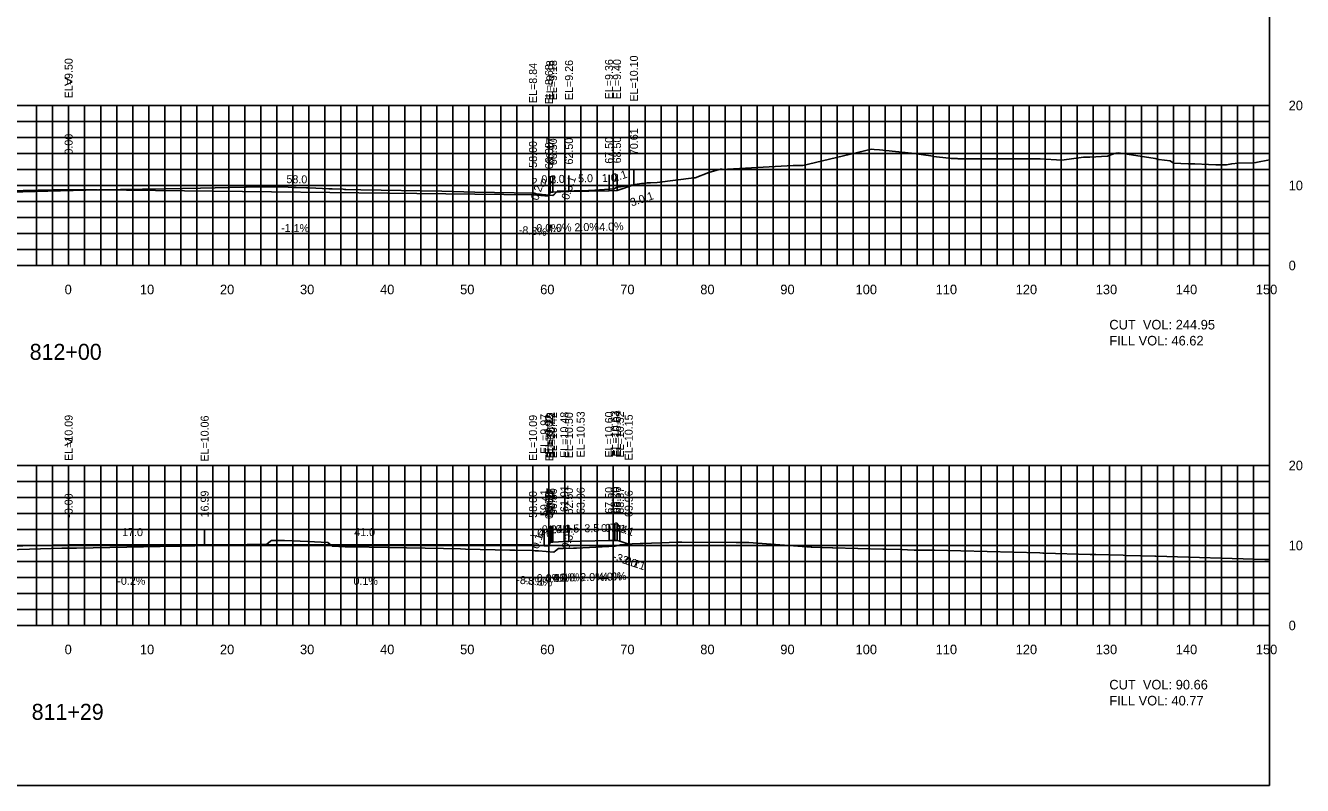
# Model space of a CAD drawing. Extents: x 1797419 to 1809236, y 248759 to 251512.
# Drawn here: x 1804665.6 to 1804825.1, y 250417.3 to 250512.3 of the extents above; entities that cross this region are included whole.
import ezdxf

# ---------------------------------------------------------------- set-up
doc = ezdxf.new("R2010")
doc.units = 0
for name, color, linetype in [('1', 7, 'Continuous'), ('10', 7, 'Continuous'), ('3', 7, 'Continuous'), ('31', 7, 'Continuous'), ('4', 7, 'Continuous'), ('60', 7, 'Continuous'), ('ANNO-TXT', 7, 'Continuous'), ('CL-CNST', 7, 'Continuous'), ('Level 62', 7, 'Continuous'), ('M-ROADS', 7, 'Continuous')]:
    doc.layers.add(name, color=color, linetype=linetype)

msp = doc.modelspace()

# ---------------------------------------------------------------- linework, layer by layer
for p, q in [((1804671, 250491.76), (1804671, 250493.76)), ((1804729, 250491.1), (1804729, 250493.1)), ((1804731.17, 250491.43), (1804731.17, 250493.43)), ((1804731.5, 250491.43), (1804731.5, 250493.43)), ((1804733.5, 250491.51), (1804733.5, 250493.51)), ((1804738.5, 250491.61), (1804738.5, 250493.61)), ((1804739.5, 250491.65), (1804739.5, 250493.65)), ((1804741.61, 250492.36), (1804741.61, 250494.36)), ((1804731, 250490.93), (1804731, 250492.93)), ((1804671, 250447.35), (1804671, 250449.35)), ((1804687.99, 250447.32), (1804687.99, 250449.32)), ((1804729, 250447.35), (1804729, 250449.35)), ((1804730.42, 250447.23), (1804730.42, 250449.23)), ((1804731, 250447.18), (1804731, 250449.18)), ((1804731.05, 250447.33), (1804731.05, 250449.33)), ((1804731.17, 250447.68), (1804731.17, 250449.68)), ((1804731.26, 250447.68), (1804731.26, 250449.68)), ((1804731.5, 250447.68), (1804731.5, 250449.68)), ((1804732.91, 250447.74), (1804732.91, 250449.74)), ((1804733.5, 250447.76), (1804733.5, 250449.76)), ((1804734.96, 250447.79), (1804734.96, 250449.79)), ((1804738.5, 250447.86), (1804738.5, 250449.86)), ((1804739.21, 250447.89), (1804739.21, 250449.89)), ((1804739.5, 250447.9), (1804739.5, 250449.9)), ((1804739.87, 250447.78), (1804739.87, 250449.78)), ((1804740.96, 250447.41), (1804740.96, 250449.41))]:
    msp.add_line(p, q)
msp.add_lwpolyline([(1804521, 250417.26), (1804821, 250417.26), (1804821, 250607.26), (1804521, 250607.26)], close=True)
at = {"layer": '60'}
for p, q in [((1804821, 250482.26), (1804821, 250502.26)), ((1804821.06, 250502.26), (1804821, 250502.26)), ((1804821.06, 250492.26), (1804821, 250492.26)), ((1804521, 250482.26), (1804821, 250482.26)), ((1804671, 250482.2), (1804671, 250482.26)), ((1804681, 250482.2), (1804681, 250482.26)), ((1804691, 250482.2), (1804691, 250482.26)), ((1804701, 250482.2), (1804701, 250482.26)), ((1804711, 250482.2), (1804711, 250482.26)), ((1804721, 250482.2), (1804721, 250482.26)), ((1804731, 250482.2), (1804731, 250482.26)), ((1804741, 250482.2), (1804741, 250482.26)), ((1804751, 250482.2), (1804751, 250482.26)), ((1804761, 250482.2), (1804761, 250482.26)), ((1804771, 250482.2), (1804771, 250482.26)), ((1804781, 250482.2), (1804781, 250482.26)), ((1804791, 250482.2), (1804791, 250482.26)), ((1804801, 250482.2), (1804801, 250482.26)), ((1804811, 250482.2), (1804811, 250482.26)), ((1804821, 250482.2), (1804821, 250482.26)), ((1804821.06, 250482.26), (1804821, 250482.26)), ((1804821, 250437.26), (1804821, 250457.26)), ((1804821.06, 250457.26), (1804821, 250457.26)), ((1804821.06, 250447.26), (1804821, 250447.26)), ((1804521, 250437.26), (1804821, 250437.26)), ((1804671, 250437.2), (1804671, 250437.26)), ((1804681, 250437.2), (1804681, 250437.26)), ((1804691, 250437.2), (1804691, 250437.26)), ((1804701, 250437.2), (1804701, 250437.26)), ((1804711, 250437.2), (1804711, 250437.26)), ((1804721, 250437.2), (1804721, 250437.26)), ((1804731, 250437.2), (1804731, 250437.26)), ((1804741, 250437.2), (1804741, 250437.26)), ((1804751, 250437.2), (1804751, 250437.26)), ((1804761, 250437.2), (1804761, 250437.26)), ((1804771, 250437.2), (1804771, 250437.26)), ((1804781, 250437.2), (1804781, 250437.26)), ((1804791, 250437.2), (1804791, 250437.26)), ((1804801, 250437.2), (1804801, 250437.26)), ((1804811, 250437.2), (1804811, 250437.26)), ((1804821, 250437.2), (1804821, 250437.26)), ((1804821.06, 250437.26), (1804821, 250437.26))]:
    msp.add_line(p, q, dxfattribs=at)
at = {"layer": 'CL-CNST'}
for points in [[(1804584.66, 250492.82), (1804590.5, 250490.87), (1804598.5, 250490.55), (1804598.83, 250490.55), (1804599, 250490.05), (1804601, 250490.22), (1804671, 250491.76), (1804729, 250491.1), (1804731, 250490.93), (1804731.17, 250491.43), (1804731.5, 250491.43), (1804733.5, 250491.51), (1804738.5, 250491.61), (1804739.5, 250491.65), (1804741.61, 250492.36)], [(1804621.5, 250446.26), (1804671, 250447.35), (1804687.99, 250447.32), (1804729, 250447.35), (1804730.42, 250447.23), (1804731, 250447.18), (1804731.05, 250447.33), (1804731.17, 250447.68), (1804731.26, 250447.68), (1804731.5, 250447.68), (1804732.91, 250447.74), (1804733.5, 250447.76), (1804734.96, 250447.79), (1804738.5, 250447.86), (1804739.21, 250447.89), (1804739.5, 250447.9), (1804739.87, 250447.78), (1804740.96, 250447.41)]]:
    msp.add_lwpolyline(points, dxfattribs=at)
at = {"layer": 'Level 62'}
for p, q in [((1804521, 250502.26), (1804821, 250502.26)), ((1804667, 250482.26), (1804667, 250502.26)), ((1804669, 250482.26), (1804669, 250502.26)), ((1804671, 250482.26), (1804671, 250502.26)), ((1804673, 250482.26), (1804673, 250502.26)), ((1804675, 250482.26), (1804675, 250502.26)), ((1804677, 250482.26), (1804677, 250502.26)), ((1804679, 250482.26), (1804679, 250502.26)), ((1804681, 250482.26), (1804681, 250502.26)), ((1804683, 250482.26), (1804683, 250502.26)), ((1804685, 250482.26), (1804685, 250502.26)), ((1804687, 250482.26), (1804687, 250502.26)), ((1804689, 250482.26), (1804689, 250502.26)), ((1804691, 250482.26), (1804691, 250502.26)), ((1804693, 250482.26), (1804693, 250502.26)), ((1804695, 250482.26), (1804695, 250502.26)), ((1804697, 250482.26), (1804697, 250502.26)), ((1804699, 250482.26), (1804699, 250502.26)), ((1804701, 250482.26), (1804701, 250502.26)), ((1804703, 250482.26), (1804703, 250502.26)), ((1804705, 250482.26), (1804705, 250502.26)), ((1804707, 250482.26), (1804707, 250502.26)), ((1804709, 250482.26), (1804709, 250502.26)), ((1804711, 250482.26), (1804711, 250502.26)), ((1804713, 250482.26), (1804713, 250502.26)), ((1804715, 250482.26), (1804715, 250502.26)), ((1804717, 250482.26), (1804717, 250502.26)), ((1804719, 250482.26), (1804719, 250502.26)), ((1804721, 250482.26), (1804721, 250502.26)), ((1804723, 250482.26), (1804723, 250502.26)), ((1804725, 250482.26), (1804725, 250502.26)), ((1804727, 250482.26), (1804727, 250502.26)), ((1804729, 250482.26), (1804729, 250502.26)), ((1804731, 250482.26), (1804731, 250502.26)), ((1804733, 250482.26), (1804733, 250502.26)), ((1804735, 250482.26), (1804735, 250502.26)), ((1804737, 250482.26), (1804737, 250502.26)), ((1804739, 250482.26), (1804739, 250502.26)), ((1804741, 250482.26), (1804741, 250502.26)), ((1804743, 250482.26), (1804743, 250502.26)), ((1804745, 250482.26), (1804745, 250502.26)), ((1804747, 250482.26), (1804747, 250502.26)), ((1804749, 250482.26), (1804749, 250502.26)), ((1804751, 250482.26), (1804751, 250502.26)), ((1804753, 250482.26), (1804753, 250502.26)), ((1804755, 250482.26), (1804755, 250502.26)), ((1804757, 250482.26), (1804757, 250502.26)), ((1804759, 250482.26), (1804759, 250502.26)), ((1804761, 250482.26), (1804761, 250502.26)), ((1804763, 250482.26), (1804763, 250502.26)), ((1804765, 250482.26), (1804765, 250502.26)), ((1804767, 250482.26), (1804767, 250502.26)), ((1804769, 250482.26), (1804769, 250502.26)), ((1804771, 250482.26), (1804771, 250502.26)), ((1804773, 250482.26), (1804773, 250502.26)), ((1804775, 250482.26), (1804775, 250502.26)), ((1804777, 250482.26), (1804777, 250502.26)), ((1804779, 250482.26), (1804779, 250502.26)), ((1804781, 250482.26), (1804781, 250502.26)), ((1804783, 250482.26), (1804783, 250502.26)), ((1804785, 250482.26), (1804785, 250502.26)), ((1804787, 250482.26), (1804787, 250502.26)), ((1804789, 250482.26), (1804789, 250502.26)), ((1804791, 250482.26), (1804791, 250502.26)), ((1804793, 250482.26), (1804793, 250502.26)), ((1804795, 250482.26), (1804795, 250502.26)), ((1804797, 250482.26), (1804797, 250502.26)), ((1804799, 250482.26), (1804799, 250502.26)), ((1804801, 250482.26), (1804801, 250502.26)), ((1804803, 250482.26), (1804803, 250502.26)), ((1804805, 250482.26), (1804805, 250502.26)), ((1804807, 250482.26), (1804807, 250502.26)), ((1804809, 250482.26), (1804809, 250502.26)), ((1804811, 250482.26), (1804811, 250502.26)), ((1804813, 250482.26), (1804813, 250502.26)), ((1804815, 250482.26), (1804815, 250502.26)), ((1804817, 250482.26), (1804817, 250502.26)), ((1804819, 250482.26), (1804819, 250502.26)), ((1804821, 250482.26), (1804821, 250502.26)), ((1804521, 250500.26), (1804821, 250500.26)), ((1804521, 250498.26), (1804821, 250498.26)), ((1804521, 250496.26), (1804821, 250496.26)), ((1804521, 250494.26), (1804821, 250494.26)), ((1804521, 250492.26), (1804821, 250492.26)), ((1804521, 250490.26), (1804821, 250490.26)), ((1804521, 250488.26), (1804821, 250488.26)), ((1804521, 250486.26), (1804821, 250486.26)), ((1804521, 250484.26), (1804821, 250484.26)), ((1804521, 250482.26), (1804821, 250482.26)), ((1804521, 250457.26), (1804821, 250457.26)), ((1804667, 250437.26), (1804667, 250457.26)), ((1804669, 250437.26), (1804669, 250457.26)), ((1804671, 250437.26), (1804671, 250457.26)), ((1804673, 250437.26), (1804673, 250457.26)), ((1804675, 250437.26), (1804675, 250457.26)), ((1804677, 250437.26), (1804677, 250457.26)), ((1804679, 250437.26), (1804679, 250457.26)), ((1804681, 250437.26), (1804681, 250457.26)), ((1804683, 250437.26), (1804683, 250457.26)), ((1804685, 250437.26), (1804685, 250457.26)), ((1804687, 250437.26), (1804687, 250457.26)), ((1804689, 250437.26), (1804689, 250457.26)), ((1804691, 250437.26), (1804691, 250457.26)), ((1804693, 250437.26), (1804693, 250457.26)), ((1804695, 250437.26), (1804695, 250457.26)), ((1804697, 250437.26), (1804697, 250457.26)), ((1804699, 250437.26), (1804699, 250457.26)), ((1804701, 250437.26), (1804701, 250457.26)), ((1804703, 250437.26), (1804703, 250457.26)), ((1804705, 250437.26), (1804705, 250457.26)), ((1804707, 250437.26), (1804707, 250457.26)), ((1804709, 250437.26), (1804709, 250457.26)), ((1804711, 250437.26), (1804711, 250457.26)), ((1804713, 250437.26), (1804713, 250457.26)), ((1804715, 250437.26), (1804715, 250457.26)), ((1804717, 250437.26), (1804717, 250457.26)), ((1804719, 250437.26), (1804719, 250457.26)), ((1804721, 250437.26), (1804721, 250457.26)), ((1804723, 250437.26), (1804723, 250457.26)), ((1804725, 250437.26), (1804725, 250457.26)), ((1804727, 250437.26), (1804727, 250457.26)), ((1804729, 250437.26), (1804729, 250457.26)), ((1804731, 250437.26), (1804731, 250457.26)), ((1804733, 250437.26), (1804733, 250457.26)), ((1804735, 250437.26), (1804735, 250457.26)), ((1804737, 250437.26), (1804737, 250457.26)), ((1804739, 250437.26), (1804739, 250457.26)), ((1804741, 250437.26), (1804741, 250457.26)), ((1804743, 250437.26), (1804743, 250457.26)), ((1804745, 250437.26), (1804745, 250457.26)), ((1804747, 250437.26), (1804747, 250457.26)), ((1804749, 250437.26), (1804749, 250457.26)), ((1804751, 250437.26), (1804751, 250457.26)), ((1804753, 250437.26), (1804753, 250457.26)), ((1804755, 250437.26), (1804755, 250457.26)), ((1804757, 250437.26), (1804757, 250457.26)), ((1804759, 250437.26), (1804759, 250457.26)), ((1804761, 250437.26), (1804761, 250457.26)), ((1804763, 250437.26), (1804763, 250457.26)), ((1804765, 250437.26), (1804765, 250457.26)), ((1804767, 250437.26), (1804767, 250457.26)), ((1804769, 250437.26), (1804769, 250457.26)), ((1804771, 250437.26), (1804771, 250457.26)), ((1804773, 250437.26), (1804773, 250457.26)), ((1804775, 250437.26), (1804775, 250457.26)), ((1804777, 250437.26), (1804777, 250457.26)), ((1804779, 250437.26), (1804779, 250457.26)), ((1804781, 250437.26), (1804781, 250457.26)), ((1804783, 250437.26), (1804783, 250457.26)), ((1804785, 250437.26), (1804785, 250457.26)), ((1804787, 250437.26), (1804787, 250457.26)), ((1804789, 250437.26), (1804789, 250457.26)), ((1804791, 250437.26), (1804791, 250457.26)), ((1804793, 250437.26), (1804793, 250457.26)), ((1804795, 250437.26), (1804795, 250457.26)), ((1804797, 250437.26), (1804797, 250457.26)), ((1804799, 250437.26), (1804799, 250457.26)), ((1804801, 250437.26), (1804801, 250457.26)), ((1804803, 250437.26), (1804803, 250457.26)), ((1804805, 250437.26), (1804805, 250457.26)), ((1804807, 250437.26), (1804807, 250457.26)), ((1804809, 250437.26), (1804809, 250457.26)), ((1804811, 250437.26), (1804811, 250457.26)), ((1804813, 250437.26), (1804813, 250457.26)), ((1804815, 250437.26), (1804815, 250457.26)), ((1804817, 250437.26), (1804817, 250457.26)), ((1804819, 250437.26), (1804819, 250457.26)), ((1804821, 250437.26), (1804821, 250457.26)), ((1804521, 250455.26), (1804821, 250455.26)), ((1804521, 250453.26), (1804821, 250453.26)), ((1804521, 250451.26), (1804821, 250451.26)), ((1804521, 250449.26), (1804821, 250449.26)), ((1804521, 250447.26), (1804821, 250447.26)), ((1804521, 250445.26), (1804821, 250445.26)), ((1804521, 250443.26), (1804821, 250443.26)), ((1804521, 250441.26), (1804821, 250441.26)), ((1804521, 250439.26), (1804821, 250439.26)), ((1804521, 250437.26), (1804821, 250437.26))]:
    msp.add_line(p, q, dxfattribs=at)
at = {"layer": 'M-ROADS'}
for points in [[(1804657.37, 250491.24), (1804669.98, 250491.61), (1804674.73, 250491.7), (1804682.97, 250491.84), (1804687.46, 250491.93), (1804692.98, 250492.06), (1804693.18, 250492.06), (1804693.6, 250492.07), (1804693.89, 250492.07), (1804696.37, 250492.09), (1804698.44, 250492.05), (1804699.06, 250492.02), (1804699.3, 250492.02), (1804699.41, 250492.02), (1804700.7, 250491.98), (1804700.97, 250491.98), (1804701.07, 250491.98), (1804703.5, 250491.84), (1804703.92, 250491.85), (1804705.29, 250491.78), (1804705.45, 250491.77), (1804705.63, 250491.76), (1804707.49, 250491.73), (1804717.63, 250491.53), (1804721.76, 250491.44), (1804729.13, 250491.28), (1804729.18, 250491.28), (1804729.23, 250491.27), (1804729.3, 250491.25), (1804729.41, 250491.22), (1804729.5, 250491.19), (1804729.51, 250491.19), (1804729.6, 250491.18), (1804729.68, 250491.17), (1804729.72, 250491.17), (1804731.5, 250491.01), (1804731.7, 250491.19), (1804732.09, 250491.59), (1804732.13, 250491.54), (1804732.3, 250491.54), (1804735.93, 250491.65), (1804736.12, 250491.65), (1804739.15, 250491.86), (1804739.39, 250491.99), (1804742.57, 250492.52), (1804742.58, 250492.52), (1804742.94, 250492.52), (1804743.07, 250492.54), (1804743.25, 250492.58), (1804743.69, 250492.59), (1804744.51, 250492.65), (1804749.09, 250493.22), (1804749.26, 250493.21), (1804750.95, 250493.89), (1804752.42, 250494.3), (1804752.65, 250494.28), (1804752.85, 250494.27), (1804753.32, 250494.31), (1804761.49, 250494.75), (1804761.85, 250494.77), (1804762.06, 250494.77), (1804762.29, 250494.77), (1804762.49, 250494.77), (1804762.73, 250494.76), (1804763.43, 250494.94), (1804771.29, 250496.78), (1804771.61, 250496.77), (1804772.28, 250496.72), (1804776.29, 250496.3), (1804778.98, 250495.91), (1804779.04, 250495.9), (1804780.95, 250495.68), (1804781.28, 250495.62), (1804781.29, 250495.62), (1804781.31, 250495.62), (1804781.66, 250495.62), (1804781.97, 250495.62), (1804782.1, 250495.61), (1804782.11, 250495.61), (1804791.91, 250495.58), (1804792.14, 250495.59), (1804792.34, 250495.59), (1804795.06, 250495.43), (1804797.78, 250495.8), (1804798.06, 250495.8), (1804798.56, 250495.8), (1804800.79, 250495.94), (1804801.65, 250496.26), (1804801.82, 250496.28), (1804802.13, 250496.33), (1804806.72, 250495.62), (1804807.19, 250495.52), (1804808.6, 250495.35), (1804809.01, 250495.04), (1804810.85, 250494.95), (1804811.3, 250494.96), (1804811.69, 250494.96), (1804813.37, 250494.87), (1804814.29, 250494.86), (1804815.37, 250494.84), (1804815.65, 250494.85), (1804816.06, 250494.92), (1804816.29, 250494.98), (1804817.08, 250495.06), (1804819.05, 250495.09), (1804819.31, 250495.12), (1804821, 250495.47)], [(1804656.4, 250446.51), (1804667.48, 250446.83), (1804670.14, 250446.91), (1804671.96, 250446.94), (1804682.45, 250447.12), (1804685.13, 250447.18), (1804693.32, 250447.38), (1804693.39, 250447.38), (1804695.74, 250447.42), (1804696.2, 250447.78), (1804696.35, 250447.89), (1804696.37, 250447.89), (1804696.64, 250447.86), (1804696.71, 250447.86), (1804696.84, 250447.86), (1804697.05, 250447.86), (1804697.22, 250447.86), (1804697.4, 250447.86), (1804697.97, 250447.86), (1804700.86, 250447.76), (1804703.36, 250447.62), (1804703.62, 250447.44), (1804703.95, 250447.17), (1804705.55, 250447.1), (1804705.64, 250447.09), (1804705.74, 250447.09), (1804705.86, 250447.09), (1804705.98, 250447.08), (1804706.12, 250447.08), (1804706.21, 250447.07), (1804715.55, 250446.92), (1804717.83, 250446.88), (1804719.96, 250446.83), (1804720.58, 250446.81), (1804726.13, 250446.68), (1804726.78, 250446.66), (1804729.01, 250446.62), (1804729.04, 250446.62), (1804729.26, 250446.6), (1804729.45, 250446.59), (1804729.61, 250446.58), (1804729.68, 250446.57), (1804731.59, 250446.43), (1804731.8, 250446.6), (1804732.18, 250446.89), (1804732.24, 250446.89), (1804732.51, 250446.86), (1804732.79, 250446.86), (1804734.08, 250446.91), (1804734.42, 250446.91), (1804739.27, 250447.19), (1804739.92, 250447.34), (1804740.09, 250447.33), (1804741.41, 250447.45), (1804742.39, 250447.49), (1804742.63, 250447.49), (1804742.71, 250447.49), (1804747.11, 250447.67), (1804747.61, 250447.68), (1804754.39, 250447.62), (1804755.59, 250447.63), (1804755.68, 250447.63), (1804755.77, 250447.63), (1804755.96, 250447.61), (1804763.77, 250447.06), (1804763.84, 250447.06), (1804766.41, 250446.96), (1804766.48, 250446.96), (1804772.7, 250446.79), (1804773.14, 250446.78), (1804775.12, 250446.74), (1804775.77, 250446.73), (1804776.6, 250446.69), (1804776.67, 250446.69), (1804778.58, 250446.66), (1804778.65, 250446.66), (1804779.18, 250446.66), (1804792.3, 250446.32), (1804792.69, 250446.31), (1804792.83, 250446.3), (1804798.6, 250446.14), (1804798.97, 250446.13), (1804799.31, 250446.13), (1804802.74, 250446.03), (1804803.02, 250446.02), (1804803.1, 250446.02), (1804806.67, 250445.92), (1804806.82, 250445.92), (1804820.43, 250445.51), (1804821, 250445.5)]]:
    msp.add_lwpolyline(points, dxfattribs=at)

# ---------------------------------------------------------------- texts
for s, rotation, p in [('0.3:1', 71.5647, (1804733.46, 250490.39)), ('3.0:1', 18.4349, (1804741.34, 250489.63)), ('0.3:1', 71.5647, (1804733.48, 250446.71)), ('-3.0:1', 341.5651, (1804738.89, 250445.47)), ('-3.0:1', 341.5651, (1804739.62, 250445.22))]:
    msp.add_text(s, height=1, rotation=rotation).set_placement(p)
at = {"layer": '1'}
for s, p in [('812+00', (1804666.13, 250470.46)), ('811+29', (1804666.38, 250425.46))]:
    msp.add_text(s, height=2, dxfattribs=at).set_placement(p)
at = {"layer": '10'}
for s, p in [('0', (1804670.5, 250478.66)), ('10', (1804679.9, 250478.66)), ('20', (1804689.9, 250478.66)), ('30', (1804699.9, 250478.66)), ('40', (1804709.9, 250478.66)), ('50', (1804719.9, 250478.66)), ('60', (1804729.9, 250478.66)), ('70', (1804739.9, 250478.66)), ('80', (1804749.9, 250478.66)), ('90', (1804759.9, 250478.66)), ('100', (1804769.3, 250478.66)), ('110', (1804779.3, 250478.66)), ('120', (1804789.3, 250478.66)), ('130', (1804799.3, 250478.66)), ('140', (1804809.3, 250478.66)), ('150', (1804819.3, 250478.66)), ('0', (1804670.5, 250433.66)), ('10', (1804679.9, 250433.66)), ('20', (1804689.9, 250433.66)), ('30', (1804699.9, 250433.66)), ('40', (1804709.9, 250433.66)), ('50', (1804719.9, 250433.66)), ('60', (1804729.9, 250433.66)), ('70', (1804739.9, 250433.66)), ('80', (1804749.9, 250433.66)), ('90', (1804759.9, 250433.66)), ('100', (1804769.3, 250433.66)), ('110', (1804779.3, 250433.66)), ('120', (1804789.3, 250433.66)), ('130', (1804799.3, 250433.66)), ('140', (1804809.3, 250433.66)), ('150', (1804819.3, 250433.66))]:
    msp.add_text(s, height=1.2, dxfattribs=at).set_placement(p)
at = {"layer": '3'}
for s, p in [('EL=9.50', (1804671.5, 250503.15)), ('EL=8.84', (1804729.5, 250502.56)), ('EL=9.18', (1804731.67, 250502.9)), ('EL=9.18', (1804732, 250502.9)), ('EL=9.26', (1804734, 250502.93)), ('EL=9.36', (1804739, 250503.03)), ('EL=9.40', (1804740, 250503.04)), ('EL=10.10', (1804742.11, 250502.75)), ('EL=8.68', (1804731.5, 250502.4)), ('0.00', (1804671.5, 250496.12)), ('60.17', (1804731.67, 250494.88)), ('60.50', (1804732, 250494.8)), ('62.50', (1804734, 250494.88)), ('67.50', (1804739, 250494.98)), ('68.50', (1804740, 250495.02)), ('70.61', (1804742.11, 250496.06)), ('58.00', (1804729.5, 250494.47)), ('60.00', (1804731.5, 250494.3)), ('EL=10.09', (1804671.5, 250457.82)), ('EL=10.06', (1804688.49, 250457.74)), ('EL=10.09', (1804729.5, 250457.82)), ('EL=9.97', (1804730.92, 250458.69)), ('EL=9.92', (1804731.5, 250458.64)), ('EL=10.07', (1804731.55, 250457.8)), ('EL=10.42', (1804731.67, 250458.15)), ('EL=10.42', (1804731.76, 250458.15)), ('EL=10.42', (1804732, 250458.15)), ('EL=10.48', (1804733.41, 250458.21)), ('EL=10.50', (1804734, 250458.15)), ('EL=10.53', (1804735.46, 250458.26)), ('EL=10.60', (1804739, 250458.25)), ('EL=10.63', (1804739.71, 250458.36)), ('EL=10.64', (1804740, 250458.37)), ('EL=10.52', (1804740.37, 250458.25)), ('EL=10.15', (1804741.46, 250457.88)), ('-0.00', (1804671.5, 250450.72)), ('16.99', (1804688.49, 250450.77)), ('58.00', (1804729.5, 250450.72)), ('59.41', (1804730.92, 250450.93)), ('60.00', (1804731.5, 250450.55)), ('60.05', (1804731.55, 250450.77)), ('60.17', (1804731.67, 250451.13)), ('60.26', (1804731.76, 250451.08)), ('60.50', (1804732, 250451.05)), ('61.91', (1804733.41, 250451.44)), ('62.50', (1804734, 250451.13)), ('63.96', (1804735.46, 250451.19)), ('67.50', (1804739, 250451.23)), ('68.20', (1804739.71, 250451.26)), ('68.50', (1804740, 250451.27)), ('68.87', (1804740.37, 250451.22)), ('69.96', (1804741.46, 250450.81))]:
    msp.add_text(s, height=1, rotation=90, dxfattribs=at).set_placement(p)
at = {"layer": '31'}
for s, p in [('20', (1804823.4, 250501.66)), ('10', (1804823.4, 250491.66)), ('0', (1804823.4, 250481.66)), ('20', (1804823.4, 250456.66)), ('10', (1804823.4, 250446.66)), ('0', (1804823.4, 250436.66))]:
    msp.add_text(s, height=1.2, dxfattribs=at).set_placement(p)
at = {"layer": '4'}
for s, rotation, p in [('58.0', 359.3482, (1804698.2, 250492.55)), ('2.0', 355.2364, (1804728.77, 250492.22)), ('2.0', 2.2906, (1804731.13, 250492.52)), ('5.0', 1.1458, (1804734.65, 250492.64)), ('1.0', 2.2906, (1804737.63, 250492.68)), ('2.1', 18.4349, (1804739.11, 250492.68)), ('0.2', 71.5647, (1804729.64, 250490.31)), ('-1.1%', 359.3482, (1804697.54, 250486.46)), ('-8.3%', 355.2364, (1804727.19, 250486.23)), ('4.0%', 2.2906, (1804730.79, 250486.4)), ('2.0%', 1.1458, (1804734.19, 250486.53)), ('4.0%', 2.2906, (1804737.29, 250486.56)), ('0.3', 2.2906, (1804738.03, 250448.94)), ('0.4', 341.5651, (1804738.81, 250449.29)), ('17.0', 359.9111, (1804677.68, 250448.43)), ('41.0', 0.0368, (1804706.67, 250448.43)), ('1.4', 355.2364, (1804728.52, 250448.49)), ('0.1', 71.5647, (1804729.7, 250446.75)), ('0.6', 355.2364, (1804729.5, 250448.41)), ('1.4', 2.2906, (1804730.88, 250448.75)), ('0.6', 2.2906, (1804731.86, 250448.79)), ('1.5', 1.1458, (1804732.93, 250448.85)), ('3.5', 1.1458, (1804735.43, 250448.9)), ('0.7', 2.2906, (1804737.53, 250448.92)), ('1.1', 341.5651, (1804739.67, 250449)), ('4.0%', 2.2906, (1804730.49, 250442.63)), ('4.0%', 2.2906, (1804731.49, 250442.67)), ('2.0%', 1.1458, (1804732.42, 250442.74)), ('2.0%', 1.1458, (1804734.92, 250442.79)), ('4.0%', 2.2906, (1804737.14, 250442.8)), ('4.0%', 2.2906, (1804737.64, 250442.82)), ('-0.2%', 359.9111, (1804677.08, 250442.34)), ('0.1%', 0.0368, (1804706.58, 250442.33)), ('-8.3%', 355.2364, (1804726.89, 250442.5)), ('-8.3%', 355.2364, (1804727.89, 250442.42))]:
    msp.add_text(s, height=1, rotation=rotation, dxfattribs=at).set_placement(p)
for s, p in [('0.3', (1804730.05, 250492.53)), ('0.0%', (1804729.42, 250486.43)), ('0.2', (1804730.1, 250448.78)), ('0.0%', (1804729.47, 250442.68))]:
    msp.add_text(s, height=1, dxfattribs=at).set_placement(p)
at = {"layer": '60'}
for p in [(1804670.39, 250504.51), (1804670.39, 250459.51)]:
    msp.add_text('>', height=1.5, dxfattribs=at).set_placement(p)
at = {"layer": 'ANNO-TXT'}
for s, p in [('CUT  VOL: 244.95', (1804801, 250474.26)), ('FILL VOL: 46.62', (1804801, 250472.26)), ('CUT  VOL: 90.66', (1804801, 250429.26)), ('FILL VOL: 40.77', (1804801, 250427.26))]:
    msp.add_text(s, height=1.2, dxfattribs=at).set_placement(p)

doc.saveas('drawing.dxf')
